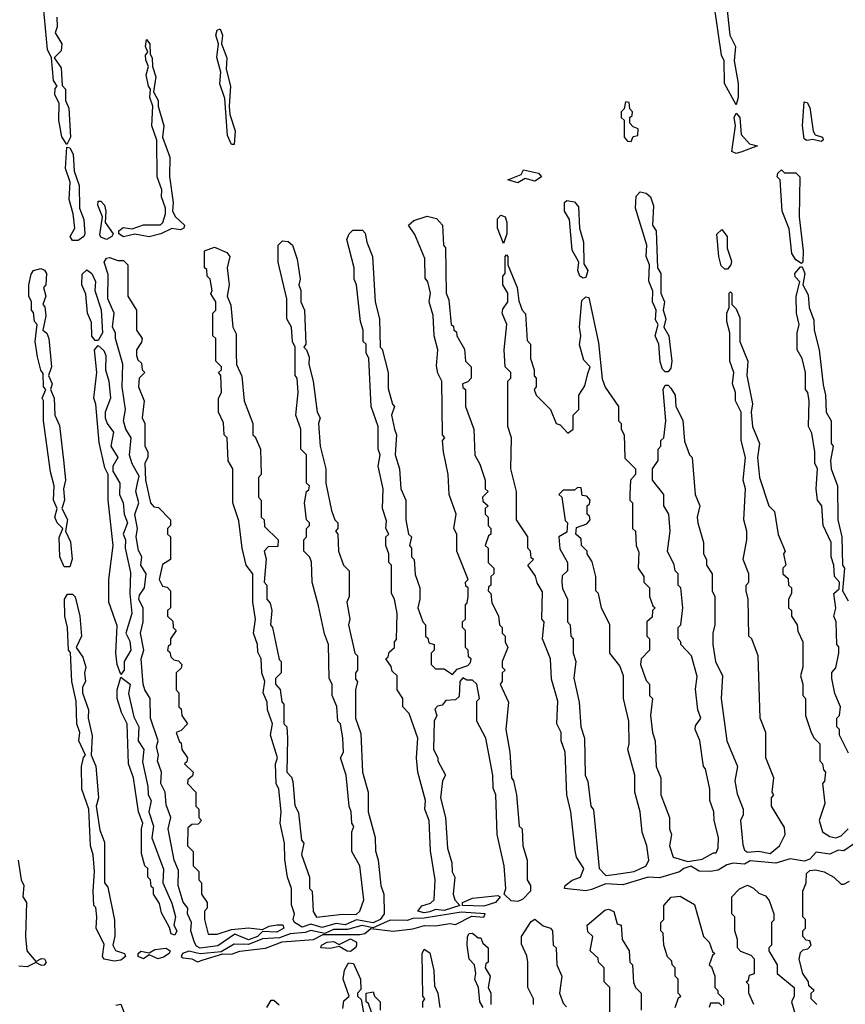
# Model space of a CAD drawing. Extents: x 2737310 to 2869991, y 870230 to 1012730.
# Tile 305 of 479: x 2787248 to 2790160, y 950606 to 954080. Entities that reach past the tile are written whole.
import ezdxf

# ---------------------------------------------------------------- set-up
doc = ezdxf.new("R2010")
doc.units = 0

msp = doc.modelspace()

# ---------------------------------------------------------------- linework, layer by layer
at = {"layer": '0CON02XD'}
for points in [[(2789775, 953780), (2789733.8, 953855), (2789732.5, 953935), (2789723.3, 953955), (2789698.8, 954125), (2789703.6, 954166.4), (2789715, 954180), (2789741.2, 954135), (2789752.5, 954025), (2789772.5, 953985), (2789767.5, 953935), (2789782.5, 953855), (2789782.5, 953805), (2789775, 953780)], [(2787415, 953640), (2787397, 953667), (2787386.7, 953725), (2787387.5, 953785), (2787372.5, 953815), (2787373, 953837), (2787380, 953845), (2787367.5, 953865), (2787360, 953945), (2787346.7, 953975), (2787332.5, 954125)], [(2787378.9, 954088.9), (2787380, 954055), (2787373.3, 954033.3), (2787396.9, 953995), (2787395, 953970), (2787370, 953945), (2787395, 953910), (2787398.3, 953848.3), (2787410, 953835), (2787410, 953795), (2787421.7, 953768.3), (2787428, 953665), (2787415, 953640)], [(2788005, 953640), (2787995, 953640), (2787981.7, 953671.7), (2787971.7, 953801.7), (2787954.2, 953854.2), (2787957.5, 953895), (2787943.9, 953946.1), (2787950, 953995), (2787940, 954025), (2787945, 954042.5), (2787955, 954047.5), (2787963.3, 954025), (2787960, 953995), (2787978.8, 953945), (2787976.7, 953905), (2787992, 953845), (2787987.5, 953775), (2787990, 953745), (2788008.3, 953688.3), (2788005, 953640)], [(2787615, 953313.8), (2787597.5, 953325), (2787597.5, 953335), (2787613.6, 953346.4), (2787645, 953342.5), (2787685, 953356.7), (2787745, 953356.7), (2787753.3, 953365), (2787762.5, 953395), (2787762.5, 953415), (2787748.8, 953455), (2787749.3, 953479.3), (2787733.3, 953525), (2787732.5, 953655), (2787713.8, 953705), (2787717.5, 953775), (2787707.5, 953805), (2787710, 953835), (2787702.5, 953845), (2787693.8, 953885), (2787702.5, 953915), (2787693, 953937), (2787692.5, 953955), (2787700, 953965), (2787692.5, 953985), (2787695, 954010), (2787707.5, 953995), (2787708.3, 953958.3), (2787716, 953946), (2787716.7, 953915), (2787728.3, 953878.3), (2787720, 953825), (2787736.7, 953795), (2787736.7, 953775), (2787756.2, 953705), (2787752.5, 953665), (2787777.5, 953595), (2787776.4, 953526.4), (2787790, 953435), (2787787.5, 953405), (2787797.5, 953385), (2787830, 953355), (2787827.5, 953345), (2787815, 953338), (2787785, 953343.8), (2787745.8, 953324.2), (2787705, 953314.2), (2787655, 953323.3), (2787615, 953313.8)], [(2789405, 953650), (2789411.7, 953668.3), (2789428.3, 953671.7), (2789430, 953695), (2789411.7, 953701.7), (2789400, 953715), (2789400, 953735), (2789408.3, 953741.7), (2789410, 953755), (2789400, 953765), (2789398.3, 953788.3), (2789385, 953790), (2789380, 953765), (2789370, 953755), (2789370, 953735), (2789380, 953725), (2789380, 953665), (2789391.7, 953651.7), (2789405, 953650)], [(2790075, 953650), (2790045, 953657.5), (2790023.9, 953653.9), (2790015, 953660), (2790008.8, 953705), (2790015, 953790), (2790025, 953787.5), (2790035, 953770), (2790046.7, 953686.7), (2790053.3, 953673.3), (2790080, 953665), (2790082.5, 953655), (2790075, 953650)], [(2789775, 953608), (2789760, 953615), (2789773.3, 953705), (2789767.5, 953735), (2789775, 953750), (2789787.5, 953735), (2789792.5, 953675), (2789821.7, 953641.7), (2789850, 953635), (2789795, 953614.2), (2789775, 953608)], [(2787435, 953301.2), (2787426.2, 953315), (2787442.5, 953345), (2787437.5, 953395), (2787423.3, 953445), (2787426.2, 953506.2), (2787410, 953555), (2787415, 953630), (2787425, 953627.5), (2787437.5, 953605), (2787440, 953545), (2787458.6, 953495), (2787458.8, 953415), (2787474.2, 953375), (2787478.1, 953325), (2787474, 953315), (2787455, 953301.4), (2787435, 953301.2)], [(2789005, 953504.3), (2788970, 953515), (2789016.7, 953533.3), (2789025, 953550), (2789078.1, 953538.1), (2789088.8, 953525), (2789065, 953510.8), (2789030.7, 953519.3), (2789005, 953504.3)], [(2790005, 953220), (2789985, 953232.5), (2789971.2, 953255), (2789961.7, 953341.7), (2789937.5, 953405), (2789930, 953515), (2789920, 953525), (2789921.7, 953538.3), (2789935, 953550), (2789945, 953540), (2789985, 953540), (2790000, 953525), (2789997.5, 953385), (2790011.2, 953265), (2790010, 953225), (2790005, 953220)], [(2789535, 952837.5), (2789525, 952837.5), (2789515, 952847.5), (2789507, 952873), (2789502.5, 952935), (2789490, 952965), (2789500, 953005), (2789490.7, 953020.7), (2789492.5, 953055), (2789480, 953085), (2789481.7, 953121.7), (2789467, 953157), (2789470, 953215), (2789457.5, 953245), (2789460, 953285), (2789420, 953415), (2789423, 953457), (2789437, 953473), (2789458.3, 953468.3), (2789472.5, 953455), (2789483, 953423), (2789480, 953355), (2789492.5, 953335), (2789497.5, 953205), (2789510, 953185), (2789510, 953115), (2789522.5, 953085), (2789517.5, 953055), (2789526.7, 953025), (2789520, 952995), (2789537.5, 952965), (2789548.8, 952875), (2789545, 952850), (2789535, 952837.5)], [(2787555, 953304.4), (2787535, 953312.5), (2787531.3, 953321.3), (2787540, 953385), (2787523.8, 953425), (2787525, 953440), (2787535, 953440), (2787547.5, 953425), (2787552.5, 953405), (2787550, 953365), (2787577.5, 953325), (2787573.8, 953315), (2787555, 953304.4)], [(2789235, 953167.5), (2789223.3, 953175), (2789216.7, 953195), (2789220, 953225), (2789197, 953267), (2789187.5, 953375), (2789170, 953405), (2789170, 953435), (2789178.3, 953441.7), (2789205, 953437.5), (2789219.3, 953419.3), (2789222.5, 953345), (2789236.7, 953295), (2789238.3, 953218.3), (2789252.5, 953195), (2789245, 953170), (2789235, 953167.5)], [(2788955, 953290), (2788933.3, 953345), (2788933, 953377), (2788945, 953390), (2788960, 953385), (2788966.7, 953365), (2788966.7, 953325), (2788955, 953290)], [(2788675, 950928.6), (2788652.5, 950935), (2788666.4, 950953.6), (2788697, 950963), (2788710, 950975), (2788713.3, 951045), (2788697, 951147), (2788692.5, 951255), (2788677.5, 951295), (2788680, 951325), (2788652.5, 951425), (2788647.5, 951475), (2788652.5, 951545), (2788621.7, 951631.7), (2788600, 951655), (2788600, 951685), (2788580, 951715), (2788580, 951765), (2788561.7, 951781.7), (2788558.3, 951798.3), (2788540, 951825), (2788548.3, 951831.7), (2788551.7, 951848.3), (2788570, 951865), (2788570, 951885), (2788577, 951893), (2788580, 951985), (2788570, 952035), (2788560, 952055), (2788560, 952155), (2788550, 952165), (2788550, 952195), (2788540, 952225), (2788540, 952255), (2788550, 952265), (2788540, 952285), (2788541.7, 952311.7), (2788527.5, 952355), (2788530, 952425), (2788512.5, 952505), (2788520, 952545), (2788512.5, 952565), (2788512.5, 952645), (2788487.5, 952715), (2788480, 952885), (2788470, 952905), (2788470, 952935), (2788460, 952945), (2788460, 952985), (2788450, 953015), (2788436.7, 953145), (2788427.5, 953165), (2788427.5, 953205), (2788402.5, 953305), (2788410, 953325), (2788423, 953337), (2788457, 953337), (2788467, 953327), (2788472.5, 953295), (2788492.5, 953245), (2788502.5, 953085), (2788517.5, 953025), (2788520, 952925), (2788527, 952917), (2788547.5, 952835), (2788548.3, 952778.3), (2788563, 952723), (2788570, 952715), (2788560, 952685), (2788570, 952635), (2788577.5, 952615), (2788572.5, 952545), (2788587.5, 952495), (2788592.5, 952425), (2788610, 952385), (2788610, 952315), (2788620, 952265), (2788630, 952255), (2788622.5, 952225), (2788630, 952215), (2788630, 952185), (2788640, 952175), (2788643, 952123), (2788660, 952075), (2788660, 952035), (2788652.5, 952005), (2788670, 951955), (2788680, 951945), (2788680, 951905), (2788688.3, 951898.3), (2788691.7, 951881.7), (2788710, 951875), (2788710, 951855), (2788700, 951845), (2788700, 951805), (2788715, 951790), (2788745, 951790), (2788775, 951770), (2788791.7, 951788.3), (2788828.3, 951801.7), (2788838.3, 951811.7), (2788840, 951825), (2788831.7, 951831.7), (2788830, 951855), (2788820, 951865), (2788820, 951925), (2788810, 951935), (2788810, 951955), (2788820, 951965), (2788820, 952015), (2788827, 952023), (2788830, 952045), (2788830, 952075), (2788821.7, 952081.7), (2788820, 952095), (2788830, 952105), (2788790, 952205), (2788790, 952265), (2788780, 952285), (2788787.5, 952335), (2788762.5, 952405), (2788760, 952475), (2788742.5, 952555), (2788740, 952595), (2788747.5, 952605), (2788740, 952615), (2788737.5, 952805), (2788723, 952833), (2788718.3, 952858.3), (2788722.5, 952915), (2788710, 952965), (2788706.4, 953036.4), (2788692.5, 953085), (2788697.5, 953115), (2788687.5, 953155), (2788678.3, 953168.3), (2788677, 953237), (2788641.7, 953321.7), (2788620, 953355), (2788638.3, 953371.7), (2788685, 953386.7), (2788718.3, 953378.3), (2788740, 953355), (2788742.5, 953285), (2788750, 953275), (2788752.5, 953115), (2788761.7, 953091.7), (2788770, 953005), (2788778.3, 952998.3), (2788780, 952985), (2788788.3, 952978.3), (2788790, 952965), (2788817, 952917), (2788820, 952875), (2788840, 952855), (2788840, 952815), (2788828.3, 952801.7), (2788810, 952795), (2788811.7, 952781.7), (2788820, 952775), (2788820, 952715), (2788850, 952635), (2788853, 952543), (2788871.7, 952511.7), (2788890, 952455), (2788890, 952425), (2788900, 952415), (2788880, 952395), (2788881.7, 952381.7), (2788900, 952365), (2788890, 952355), (2788890, 952335), (2788900, 952325), (2788900, 952295), (2788910, 952285), (2788910, 952265), (2788901.7, 952258.3), (2788890, 952225), (2788900, 952215), (2788900, 952165), (2788920, 952145), (2788920, 952125), (2788910, 952115), (2788910, 952085), (2788901.7, 952078.3), (2788900, 952065), (2788910, 952055), (2788913, 952023), (2788937, 951977), (2788940, 951945), (2788950, 951935), (2788950, 951915), (2788960, 951905), (2788960, 951885), (2788970, 951865), (2788950, 951815), (2788950, 951795), (2788960, 951785), (2788950, 951775), (2788950, 951745), (2788942.5, 951735), (2788971.7, 951671.7), (2788962.5, 951575), (2788977.5, 951495), (2788982.5, 951405), (2788990, 951395), (2789000, 951345), (2789010, 951235), (2789020, 951225), (2789023.3, 951165), (2789037.5, 951115), (2789037.5, 951045), (2789050, 951025), (2789050, 951005), (2789022.6, 950977.4), (2789005, 950969.1), (2788981.5, 950971.5), (2788956.7, 950995), (2788962.5, 951015), (2788956.7, 951095), (2788932.5, 951205), (2788927.5, 951345), (2788918.3, 951368.3), (2788917.5, 951415), (2788892.5, 951545), (2788860, 951605), (2788860, 951675), (2788870, 951685), (2788860, 951735), (2788845, 951750), (2788825, 951750), (2788811.7, 951758.3), (2788800, 951745), (2788798.3, 951691.7), (2788785, 951680), (2788751.7, 951678.3), (2788738.3, 951661.7), (2788721.7, 951658.3), (2788713, 951647), (2788720, 951625), (2788710, 951605), (2788707.5, 951505), (2788722.5, 951475), (2788722.5, 951465), (2788750, 951415), (2788740, 951395), (2788732.5, 951335), (2788750, 951265), (2788757, 951157), (2788772.5, 951105), (2788773.6, 951073.6), (2788782.5, 951055), (2788777.5, 950995), (2788783.3, 950975), (2788800, 950955), (2788745, 950937.3), (2788715, 950940), (2788695, 950932.2), (2788675, 950928.6)], [(2789745, 953200), (2789735, 953200), (2789721.7, 953211.7), (2789713.9, 953243.9), (2789707, 953323), (2789725, 953340), (2789743.8, 953315), (2789743.6, 953273.6), (2789758.3, 953228.3), (2789756.7, 953215), (2789745, 953200)], [(2788315, 950877.1), (2788275, 950889.2), (2788245, 950878.6), (2788217.5, 950895), (2788212.5, 950905), (2788217.5, 950925), (2788206.4, 950956.4), (2788207.5, 951015), (2788192.5, 951055), (2788183, 951117), (2788182.5, 951175), (2788166.7, 951245), (2788170, 951285), (2788162.5, 951365), (2788152.5, 951385), (2788150, 951455), (2788157.5, 951475), (2788132.5, 951555), (2788140, 951595), (2788122.5, 951645), (2788121.7, 951671.7), (2788107.5, 951705), (2788112.5, 951745), (2788102.5, 951775), (2788100, 951825), (2788088.3, 951848.3), (2788087.5, 951875), (2788072.5, 951915), (2788080, 951965), (2788070, 952025), (2788070, 952125), (2788047.5, 952155), (2788032.5, 952215), (2788021.7, 952311.7), (2788000, 952375), (2788000, 952495), (2787983, 952523), (2787980, 952605), (2787970, 952615), (2787967, 952657), (2787950, 952695), (2787950, 952745), (2787960, 952765), (2787957.5, 952825), (2787950, 952835), (2787960, 952845), (2787960, 952855), (2787940, 952875), (2787940, 952955), (2787930, 952965), (2787930, 953045), (2787940, 953055), (2787940, 953085), (2787923, 953113), (2787927.5, 953125), (2787920, 953165), (2787910, 953175), (2787908.3, 953198.3), (2787900, 953205), (2787900, 953265), (2787935, 953277.5), (2787978.3, 953258.3), (2787990, 953245), (2787980, 953205), (2787987.5, 953145), (2787980, 953105), (2787993, 953073), (2788000, 952995), (2788011.7, 952971.7), (2788011.7, 952901.7), (2788013, 952863), (2788031.7, 952821.7), (2788040, 952735), (2788070, 952655), (2788070, 952615), (2788078.3, 952608.3), (2788097.5, 952565), (2788100, 952475), (2788090, 952465), (2788090, 952395), (2788100, 952385), (2788100, 952325), (2788110, 952315), (2788111.7, 952291.7), (2788160, 952245), (2788158.3, 952221.7), (2788125, 952220), (2788110, 952205), (2788117.5, 952177.5), (2788110, 952095), (2788120, 952085), (2788120, 952035), (2788131.7, 952021.7), (2788137.5, 951995), (2788132.5, 951945), (2788140, 951935), (2788163, 951823), (2788170, 951815), (2788170, 951775), (2788150, 951755), (2788150, 951735), (2788167, 951717), (2788173, 951673), (2788180, 951665), (2788180, 951595), (2788190, 951585), (2788192.5, 951545), (2788190, 951425), (2788207, 951407), (2788211.7, 951391.7), (2788218.3, 951308.3), (2788231.7, 951281.7), (2788242.5, 951185), (2788250, 951175), (2788242.5, 951135), (2788270, 951055), (2788270, 951015), (2788280, 951005), (2788283, 950933), (2788295, 950913.8), (2788386.4, 950923.6), (2788435, 950922.5), (2788447.5, 950935), (2788462.5, 950975), (2788447.5, 951095), (2788420, 951145), (2788420, 951215), (2788427, 951233), (2788420, 951245), (2788417.5, 951285), (2788410, 951305), (2788400, 951415), (2788380, 951475), (2788390, 951495), (2788387.5, 951545), (2788380, 951595), (2788370, 951605), (2788367, 951657), (2788350, 951695), (2788350, 951735), (2788340, 951755), (2788337.5, 951875), (2788323, 951913), (2788301.7, 952011.7), (2788280, 952095), (2788277, 952167), (2788270, 952185), (2788250, 952205), (2788250, 952245), (2788260, 952255), (2788260, 952285), (2788270, 952295), (2788270, 952305), (2788260, 952315), (2788252.5, 952375), (2788260, 952415), (2788268.3, 952421.7), (2788270, 952435), (2788260, 952445), (2788260, 952545), (2788240, 952565), (2788240, 952635), (2788222.5, 952685), (2788230, 952765), (2788227.5, 952815), (2788220, 952825), (2788220, 952925), (2788210, 952945), (2788207.5, 952995), (2788190, 953025), (2788190, 953095), (2788160, 953225), (2788160, 953285), (2788175, 953300), (2788195, 953297.5), (2788210, 953285), (2788227.5, 953235), (2788237.5, 953165), (2788232.5, 953145), (2788240, 953125), (2788240, 953085), (2788252.5, 953055), (2788257.5, 952935), (2788250, 952925), (2788260, 952915), (2788269.3, 952889.3), (2788267.5, 952865), (2788283.3, 952805), (2788297.5, 952695), (2788307.5, 952675), (2788302.5, 952655), (2788307.5, 952575), (2788327.5, 952495), (2788327.5, 952445), (2788348.3, 952348.3), (2788360, 952315), (2788370, 952305), (2788370, 952285), (2788362.5, 952275), (2788370, 952265), (2788372.5, 952205), (2788390, 952155), (2788410, 952135), (2788410, 952045), (2788402.5, 952025), (2788412.5, 951965), (2788407.5, 951945), (2788430, 951845), (2788440, 951835), (2788440, 951785), (2788432.5, 951775), (2788433, 951753), (2788440, 951745), (2788432.5, 951715), (2788432.5, 951615), (2788451.7, 951561.7), (2788457.5, 951425), (2788477.5, 951355), (2788477.5, 951285), (2788502.5, 951195), (2788503, 951147), (2788512.5, 951115), (2788522.5, 951025), (2788532.5, 950995), (2788534.2, 950925), (2788519.4, 950905), (2788495, 950893.9), (2788435.8, 950904.2), (2788395.8, 950885.8), (2788365, 950890.6), (2788335, 950882.7), (2788315, 950877.1)], [(2789245, 951006.4), (2789170, 951015), (2789172.5, 951025), (2789196.4, 951043.6), (2789226.2, 951055), (2789237.5, 951085), (2789212.5, 951125), (2789207, 951147), (2789192.5, 951285), (2789177.5, 951345), (2789172.5, 951495), (2789157.5, 951535), (2789157.5, 951565), (2789142.5, 951595), (2789146.7, 951675), (2789123.6, 951753.6), (2789120, 951825), (2789092.5, 951895), (2789097.5, 951955), (2789090, 951965), (2789091.7, 952061.7), (2789073, 952093), (2789067, 952117), (2789040, 952155), (2789060, 952175), (2789051.7, 952181.7), (2789050, 952205), (2789040, 952215), (2789040, 952255), (2789000, 952315), (2789000, 952415), (2788980, 952495), (2788982.5, 952605), (2788970, 952645), (2788970, 952805), (2788980, 952815), (2788980, 952835), (2788960, 952855), (2788957.5, 952915), (2788966.7, 953005), (2788950, 953045), (2788951.7, 953058.3), (2788970, 953085), (2788970, 953115), (2788952.5, 953145), (2788952.5, 953175), (2788960, 953185), (2788960, 953245), (2788965, 953250), (2788970, 953245), (2788970, 953215), (2789003.3, 953135), (2789008.3, 953088.3), (2789020, 953055), (2789031.7, 953041.7), (2789038.3, 952948.3), (2789050, 952935), (2789050, 952885), (2789062.5, 952845), (2789063, 952823), (2789070, 952815), (2789070, 952785), (2789062.5, 952775), (2789070, 952755), (2789120, 952705), (2789140, 952655), (2789155, 952650), (2789181.7, 952621.7), (2789200, 952635), (2789200, 952685), (2789220, 952705), (2789220, 952755), (2789241.7, 952788.3), (2789251.7, 952831.7), (2789260, 952855), (2789238.3, 952878.3), (2789223, 952933), (2789227.5, 952965), (2789222.5, 952995), (2789230.7, 953089.3), (2789245, 953102.5), (2789255, 953100), (2789289.3, 952939.3), (2789303, 952813), (2789313, 952783), (2789360, 952715), (2789360, 952665), (2789370, 952655), (2789370, 952635), (2789380, 952615), (2789383, 952533), (2789420, 952495), (2789420, 952475), (2789402.5, 952455), (2789400, 952405), (2789400, 952385), (2789410, 952375), (2789410, 952285), (2789420, 952275), (2789422.5, 952225), (2789431.7, 952201.7), (2789430, 952145), (2789450, 952115), (2789450, 952095), (2789470, 952075), (2789470, 952045), (2789481.7, 952011.7), (2789490, 952005), (2789480, 951995), (2789478.3, 951971.7), (2789460, 951955), (2789460, 951905), (2789470, 951895), (2789470, 951855), (2789440, 951825), (2789437.5, 951805), (2789458.3, 951748.3), (2789470, 951735), (2789470, 951695), (2789480, 951685), (2789472.5, 951625), (2789480, 951565), (2789490, 951535), (2789492.5, 951445), (2789510, 951405), (2789510, 951345), (2789540, 951265), (2789540, 951225), (2789547.5, 951205), (2789540, 951165), (2789552.5, 951125), (2789605, 951110), (2789655, 951117.5), (2789695, 951140), (2789705, 951140), (2789711.7, 951158.3), (2789712.5, 951195), (2789697.5, 951255), (2789696.7, 951285), (2789682.5, 951325), (2789682.5, 951365), (2789667, 951437), (2789660, 951445), (2789647, 951537), (2789630, 951575), (2789631.7, 951588.3), (2789650, 951615), (2789640, 951645), (2789631.7, 951718.3), (2789637, 951763), (2789617.5, 951835), (2789580, 951875), (2789580, 951885), (2789570, 951895), (2789570, 951935), (2789580, 951945), (2789587.5, 952005), (2789580, 952075), (2789570, 952085), (2789570, 952125), (2789560, 952135), (2789557, 952157), (2789532.5, 952205), (2789542.5, 952275), (2789537.5, 952335), (2789520, 952365), (2789520, 952405), (2789480, 952455), (2789480, 952495), (2789500, 952525), (2789500, 952565), (2789510, 952575), (2789510, 952595), (2789520, 952605), (2789526.7, 952665), (2789517.5, 952775), (2789525, 952790), (2789535, 952790), (2789545, 952780), (2789560, 952755), (2789562.5, 952715), (2789587, 952667), (2789593, 952593), (2789610, 952545), (2789620, 952535), (2789630, 952405), (2789647.5, 952365), (2789637.5, 952325), (2789640, 952305), (2789660, 952235), (2789660, 952195), (2789670, 952175), (2789670, 952155), (2789690, 952125), (2789690, 952065), (2789700, 952045), (2789700, 951945), (2789692.5, 951915), (2789692.5, 951875), (2789702.5, 951815), (2789727.5, 951765), (2789722.5, 951685), (2789742.5, 951535), (2789780, 951445), (2789770, 951395), (2789778.3, 951348.3), (2789800, 951295), (2789800, 951275), (2789790, 951255), (2789798.3, 951168.3), (2789805, 951150), (2789815, 951142.5), (2789855, 951146.2), (2789895, 951137.5), (2789927.5, 951165), (2789947.5, 951205), (2789945, 951230), (2789900, 951305), (2789900, 951335), (2789907.5, 951345), (2789902.5, 951355), (2789907.5, 951405), (2789898.3, 951428.3), (2789880, 951475), (2789880, 951565), (2789860, 951615), (2789852.5, 951835), (2789830, 951895), (2789820, 951905), (2789817.5, 952035), (2789810, 952065), (2789810, 952085), (2789820, 952095), (2789820, 952125), (2789800, 952175), (2789812.5, 952245), (2789812.5, 952275), (2789802.5, 952315), (2789807.5, 952425), (2789800, 952455), (2789807.5, 952535), (2789793.3, 952595), (2789792.5, 952695), (2789772.5, 952735), (2789772.5, 952765), (2789762.5, 952795), (2789766.7, 952835), (2789752.5, 952875), (2789752.5, 952975), (2789742.5, 953015), (2789742.5, 953045), (2789750, 953065), (2789750, 953115), (2789755, 953120), (2789760, 953115), (2789760, 953075), (2789775, 953060), (2789788.3, 953028.3), (2789787.5, 952945), (2789816.7, 952875), (2789812.5, 952825), (2789832.5, 952725), (2789827.5, 952695), (2789832.5, 952645), (2789857.5, 952585), (2789850, 952535), (2789857.5, 952465), (2789890, 952365), (2789910, 952345), (2789923, 952263), (2789947.5, 952205), (2789942.5, 952195), (2789950, 952155), (2789940, 952145), (2789940, 952125), (2789958.3, 952108.3), (2789960, 952085), (2789970, 952075), (2789970, 952055), (2789960, 952035), (2789960, 952005), (2789970, 951995), (2789970, 951975), (2789990, 951945), (2789993, 951923), (2790010, 951885), (2790010, 951795), (2790002.5, 951765), (2790010, 951735), (2790010, 951695), (2790020, 951685), (2790020, 951625), (2790040, 951565), (2790050, 951545), (2790070, 951525), (2790070, 951465), (2790080, 951455), (2790083, 951433), (2790090, 951425), (2790087, 951393), (2790080, 951385), (2790087.5, 951315), (2790067.5, 951255), (2790080, 951215), (2790105, 951197.5), (2790126.7, 951193.3), (2790145, 951200), (2790170, 951225)], [(2787885, 950804.5), (2787871.5, 950811.5), (2787864.5, 950824.5), (2787851.4, 950865), (2787854, 950895), (2787840, 950925), (2787841.2, 950945), (2787825, 950966.7), (2787806.9, 951025), (2787808.3, 951078.3), (2787792.9, 951115), (2787771.9, 951225), (2787781.2, 951265), (2787765, 951310), (2787761.2, 951355), (2787746, 951385), (2787748.8, 951425), (2787734.3, 951465), (2787737.5, 951485), (2787730.8, 951515), (2787736.2, 951535), (2787709.2, 951615), (2787708.8, 951685), (2787689.2, 951715), (2787684.3, 951735), (2787677.1, 951825), (2787686.2, 951855), (2787674.2, 951915), (2787684, 951955), (2787683.6, 952003.6), (2787668.6, 952035), (2787670.9, 952049.1), (2787688.8, 952075), (2787693.8, 952125), (2787676, 952155), (2787678.8, 952185), (2787667.3, 952207.3), (2787659.2, 952255), (2787664, 952285), (2787654.1, 952334.1), (2787668.8, 952375), (2787657.5, 952415), (2787664.2, 952445), (2787669.3, 952469.3), (2787645, 952512.5), (2787636.1, 952543.9), (2787641.2, 952605), (2787622.5, 952635), (2787614, 952665), (2787621.2, 952705), (2787609.2, 952785), (2787612.5, 952865), (2787585.8, 952955), (2787586, 952975), (2787575.8, 952995), (2787582, 953045), (2787559.2, 953095), (2787560.7, 953180.7), (2787546.2, 953225), (2787555, 953238.8), (2787565, 953241.2), (2787595, 953230), (2787615, 953230), (2787630, 953215), (2787630, 953105), (2787660, 953055), (2787660, 952985), (2787680, 952955), (2787678.3, 952941.7), (2787660, 952915), (2787660, 952895), (2787665, 952880), (2787678.3, 952868.3), (2787680, 952845), (2787690, 952835), (2787670, 952815), (2787667.5, 952785), (2787687.5, 952735), (2787680, 952675), (2787690, 952655), (2787690, 952575), (2787700, 952555), (2787700, 952535), (2787690, 952515), (2787692.5, 952455), (2787710, 952375), (2787721.7, 952361.7), (2787738.3, 952358.3), (2787780, 952315), (2787780, 952295), (2787770, 952285), (2787770, 952265), (2787780, 952255), (2787780, 952175), (2787751.7, 952158.3), (2787740, 952105), (2787751.7, 952081.7), (2787768.3, 952078.3), (2787780, 952065), (2787780, 952005), (2787770, 951995), (2787770, 951975), (2787788.3, 951958.3), (2787790, 951935), (2787800, 951925), (2787780, 951895), (2787780, 951875), (2787771.7, 951868.3), (2787770, 951855), (2787778.3, 951848.3), (2787781.7, 951831.7), (2787791.7, 951821.7), (2787808.3, 951818.3), (2787820, 951805), (2787818.3, 951791.7), (2787800, 951775), (2787800, 951715), (2787810, 951705), (2787810, 951655), (2787818.3, 951648.3), (2787820, 951625), (2787840, 951595), (2787818.3, 951571.7), (2787800, 951565), (2787811.7, 951531.7), (2787818.3, 951528.3), (2787820, 951505), (2787840, 951475), (2787838.3, 951461.7), (2787830, 951455), (2787860, 951425), (2787858.3, 951411.7), (2787841.7, 951398.3), (2787840, 951385), (2787870, 951355), (2787870, 951305), (2787880, 951295), (2787880, 951265), (2787890, 951255), (2787878.3, 951241.7), (2787855, 951240), (2787841.7, 951228.3), (2787840, 951165), (2787860, 951145), (2787860, 951095), (2787880, 951075), (2787880, 951045), (2787890, 951035), (2787890, 950995), (2787910, 950965), (2787910, 950945), (2787900, 950935), (2787900, 950905), (2787913.3, 950853.3), (2787945, 950853.8), (2787995, 950870), (2788055, 950876.2), (2788105, 950870), (2788128.3, 950881.7), (2788156.1, 950886.1), (2788176.2, 950886.2), (2788180, 950875), (2788155, 950860.6), (2788105, 950863.3), (2788087.1, 950845), (2788055, 950833.2), (2788007, 950853), (2787947.6, 950812.4), (2787885, 950804.5)], [(2787425, 952150), (2787405, 952150), (2787390, 952185), (2787387, 952253), (2787400, 952285), (2787380, 952305), (2787372.5, 952325), (2787380, 952355), (2787367.5, 952385), (2787370, 952435), (2787357.5, 952485), (2787332.5, 952665), (2787332.5, 952735), (2787327.5, 952745), (2787340, 952775), (2787332.5, 952785), (2787331.7, 952831.7), (2787323, 952843), (2787310.7, 952890.7), (2787302.5, 952945), (2787310, 953005), (2787300, 953015), (2787297, 953047), (2787290, 953055), (2787290, 953085), (2787280, 953105), (2787280, 953145), (2787288.3, 953181.7), (2787297.5, 953195), (2787322.5, 953202.5), (2787336.4, 953196.4), (2787342.5, 953185), (2787340, 953145), (2787332.5, 953135), (2787340, 953105), (2787330, 953075), (2787337, 953067), (2787340, 953035), (2787330, 952985), (2787343.6, 952973.6), (2787351.2, 952955), (2787360, 952855), (2787350, 952825), (2787362.5, 952795), (2787357.5, 952775), (2787370, 952745), (2787372.5, 952685), (2787388.3, 952648.3), (2787403.8, 952515), (2787410, 952455), (2787403.3, 952425), (2787406.7, 952385), (2787397.5, 952355), (2787416.4, 952316.4), (2787410, 952275), (2787427.7, 952237.7), (2787433.6, 952176.4), (2787425, 952150)], [(2787525, 952947.5), (2787515, 952947.5), (2787503, 952963), (2787501.7, 953011.7), (2787487.5, 953045), (2787481.7, 953111.7), (2787467.5, 953145), (2787468.3, 953181.7), (2787485, 953197.5), (2787502.5, 953185), (2787515.7, 953155.7), (2787513.3, 953125), (2787535.9, 953055.9), (2787540, 952975), (2787525, 952947.5)], [(2790171.7, 951491.7), (2790140, 951555), (2790140, 951575), (2790130, 951585), (2790130, 951615), (2790140, 951625), (2790142.5, 951655), (2790123, 951703), (2790112.5, 951755), (2790113, 951777), (2790127, 951793), (2790137.5, 951845), (2790137.5, 951867.5), (2790130, 951875), (2790127.5, 951955), (2790120, 951975), (2790126.7, 952003.3), (2790120, 952055), (2790138.3, 952071.7), (2790140, 952095), (2790122.5, 952115), (2790120, 952155), (2790110, 952185), (2790110, 952235), (2790082.5, 952295), (2790077.5, 952365), (2790062.5, 952385), (2790057.5, 952425), (2790062.5, 952495), (2790052.5, 952515), (2790052.5, 952555), (2790041.7, 952621.7), (2790030, 952645), (2790032.5, 952735), (2790027.5, 952765), (2790020, 952775), (2790020, 952835), (2790007.5, 952885), (2789990, 952915), (2789990, 952975), (2789997.5, 953005), (2789987.5, 953045), (2789986.7, 953105), (2790000, 953155), (2789983, 953173), (2789982.5, 953185), (2790001.7, 953208.3), (2790008.3, 953208.3), (2790017.5, 953185), (2790010, 953145), (2790029.3, 953109.3), (2790032.5, 953065), (2790049.3, 953019.3), (2790050, 952985), (2790067.5, 952915), (2790081.7, 952791.7), (2790090, 952755), (2790092.5, 952695), (2790110, 952665), (2790110, 952585), (2790117.5, 952575), (2790107.5, 952525), (2790110, 952495), (2790132.5, 952435), (2790133.3, 952315), (2790147.5, 952255), (2790150, 952155), (2790157.5, 952145), (2790150, 952065), (2790170, 952030)], [(2787605, 951770), (2787592.5, 951805), (2787587.5, 951845), (2787591.7, 951941.7), (2787562.5, 952025), (2787562.5, 952105), (2787577.5, 952225), (2787560, 952385), (2787560, 952475), (2787548.3, 952498.3), (2787528.3, 952588.3), (2787517, 952723), (2787510, 952745), (2787520, 952835), (2787512.5, 952915), (2787525, 952930), (2787545, 952913.3), (2787552, 952895), (2787551.2, 952845), (2787562.5, 952805), (2787568.6, 952745), (2787550, 952695), (2787550, 952675), (2787556.7, 952655), (2787578.6, 952625), (2787570, 952575), (2787594.2, 952535), (2787576.7, 952505), (2787577, 952487), (2787601.2, 952445), (2787600, 952405), (2787613.8, 952375), (2787616.7, 952335), (2787628, 952305), (2787613.3, 952265), (2787622, 952245), (2787620, 952215), (2787639.5, 952129.5), (2787636.2, 952055), (2787644.2, 951985), (2787622.5, 951915), (2787636.8, 951886.8), (2787640, 951855), (2787616.7, 951815), (2787616.7, 951785), (2787605, 951770)], [(2789315, 951060), (2789345, 951063.8), (2789415.8, 951074.2), (2789457.5, 951095), (2789467.5, 951115), (2789460, 951165), (2789443.6, 951213.6), (2789436.7, 951285), (2789417.5, 951355), (2789417.5, 951415), (2789392.5, 951505), (2789397.5, 951525), (2789396.7, 951605), (2789377.5, 951685), (2789377.5, 951765), (2789365, 951800), (2789330, 951845), (2789330, 951945), (2789300, 952005), (2789290, 952055), (2789280, 952065), (2789280, 952115), (2789267, 952167), (2789250, 952195), (2789250, 952205), (2789230, 952225), (2789228.3, 952248.3), (2789210, 952265), (2789211.7, 952288.3), (2789248.3, 952301.7), (2789260, 952315), (2789258.3, 952328.3), (2789250, 952335), (2789250, 952365), (2789258.3, 952371.7), (2789260, 952385), (2789248.3, 952398.3), (2789231.7, 952401.7), (2789228.3, 952428.3), (2789215, 952430), (2789205, 952420), (2789165, 952420), (2789150, 952405), (2789160, 952395), (2789172.5, 952312.5), (2789180, 952305), (2789178.3, 952271.7), (2789150, 952255), (2789153, 952213), (2789180, 952165), (2789180, 952135), (2789161.7, 952118.3), (2789160, 952095), (2789163, 952073), (2789180, 952035), (2789180, 951955), (2789190, 951945), (2789192.5, 951905), (2789200, 951895), (2789200, 951845), (2789210, 951815), (2789203, 951757), (2789221.7, 951671.7), (2789227.5, 951585), (2789240, 951545), (2789242.5, 951415), (2789251.7, 951391.7), (2789262.5, 951305), (2789271.7, 951291.7), (2789292.5, 951085), (2789315, 951060)], [(2787582.1, 950757.9), (2787545.7, 950765.7), (2787540, 950775), (2787546.4, 950816.4), (2787517.5, 950875), (2787520, 950915), (2787517, 950947), (2787510, 950955), (2787507.5, 951005), (2787512.5, 951075), (2787507, 951133), (2787497.5, 951165), (2787492.5, 951295), (2787467.5, 951365), (2787466.7, 951445), (2787473, 951477), (2787480, 951485), (2787457.5, 951535), (2787460, 951565), (2787450, 951595), (2787447.5, 951675), (2787432.5, 951745), (2787427.5, 951847.5), (2787420, 951855), (2787417.5, 951935), (2787407.5, 951975), (2787406.7, 952035), (2787417.5, 952052.5), (2787435, 952052.5), (2787443.8, 952043.8), (2787460, 951975), (2787466.2, 951905), (2787447.5, 951865), (2787471.2, 951831.2), (2787481.2, 951795), (2787476.7, 951775), (2787480, 951745), (2787470, 951725), (2787470, 951705), (2787491.2, 951645), (2787490, 951615), (2787503.6, 951553.6), (2787500, 951485), (2787516.4, 951446.4), (2787526.7, 951335), (2787517.5, 951305), (2787530.7, 951220.7), (2787547.7, 951177.7), (2787547.5, 951035), (2787559.3, 951019.3), (2787583, 950903), (2787583.6, 950846.4), (2787576.7, 950815), (2787586.1, 950796.1), (2787617.5, 950785), (2787621.2, 950775), (2787605, 950762.2), (2787582.1, 950757.9)], [(2787795, 950850), (2787782.5, 950855), (2787777, 950877), (2787748.3, 950928.3), (2787741.7, 950961.7), (2787720, 950995), (2787720, 951015), (2787711.7, 951021.7), (2787710, 951045), (2787700, 951055), (2787700, 951085), (2787690, 951095), (2787678.3, 951138.3), (2787677.5, 951225), (2787682.5, 951245), (2787667.5, 951285), (2787650, 951405), (2787632.5, 951455), (2787627.5, 951595), (2787607.5, 951635), (2787592.5, 951685), (2787592.5, 951715), (2787605, 951760), (2787637.5, 951735), (2787632.3, 951702.3), (2787650.7, 951620.7), (2787668.8, 951585), (2787666.7, 951535), (2787686.2, 951505), (2787681.7, 951461.7), (2787700.8, 951375), (2787702, 951345), (2787712.5, 951325), (2787703.3, 951285), (2787720.6, 951235), (2787713.8, 951193.8), (2787755, 951082.5), (2787753.3, 951035), (2787785, 950962.5), (2787798, 950915), (2787792.5, 950885), (2787802.5, 950865), (2787795, 950850)], [(2790188.8, 951171.2), (2790155, 951148), (2790135, 951150), (2790105, 951135.6), (2790057.7, 951142.3), (2790035, 951118.6), (2790015, 951111.4), (2789965, 951118.9), (2789915, 951103.5), (2789825, 951112), (2789805, 951100.8), (2789765, 951104.3), (2789742.1, 951097.9), (2789711.1, 951078.9), (2789685, 951074.5), (2789645, 951075.8), (2789615, 951093.3), (2789590, 951085), (2789575, 951073.1), (2789505, 951052.7), (2789465, 951054.4), (2789375, 951027.8), (2789315, 951031.2), (2789265, 951010.5), (2789245, 951006.4)], [(2787242.5, 951115), (2787253.3, 951045), (2787262.5, 951025), (2787260, 950985), (2787272.5, 950965), (2787268.8, 950845), (2787273.3, 950795), (2787305, 950757.5), (2787325, 950768), (2787335.8, 950765.8), (2787341.2, 950755), (2787335, 950744.2), (2787325, 950742.5), (2787305, 950753.3), (2787275, 950738.5), (2787245, 950740)], [(2790060, 950605), (2790040, 950625), (2790040, 950645), (2790050, 950655), (2790031.7, 950671.7), (2790030, 950685), (2790010, 950715), (2789997.5, 950765), (2790001.7, 950788.3), (2790011.7, 950798.3), (2790028.3, 950801.7), (2790040, 950815), (2790035, 950830), (2790021.7, 950831.7), (2790010, 950845), (2790010, 950865), (2790020, 950875), (2790020, 950905), (2790010, 950915), (2790010, 951005), (2790022.5, 951035), (2790023, 951067), (2790035, 951077.5), (2790055, 951080), (2790085, 951073.3), (2790120, 951055), (2790145, 951030), (2790155, 951030), (2790175, 951040)], [(2789837.5, 950605), (2789820, 950645), (2789820, 950675), (2789810, 950685), (2789818.3, 950691.7), (2789821.7, 950708.3), (2789840, 950715), (2789840, 950765), (2789828.3, 950778.3), (2789791.7, 950791.7), (2789780, 950805), (2789780, 950835), (2789770, 950865), (2789770, 950915), (2789760, 950925), (2789760, 950985), (2789787, 951013), (2789815, 951026.2), (2789836.1, 951016.1), (2789855, 950997.5), (2789878.3, 950988.3), (2789891.7, 950971.7), (2789907.5, 950925), (2789907.5, 950902.5), (2789900, 950895), (2789900, 950815), (2789890, 950805), (2789890, 950795), (2789920, 950745), (2789920, 950715), (2789980, 950665), (2789980, 950635), (2789970, 950615), (2789982.5, 950575)], [(2788885, 950951.9), (2788810, 950955), (2788810, 950965), (2788845, 950980), (2788935, 950990), (2788942.5, 950985), (2788926, 950965), (2788885, 950951.9)], [(2789560, 950595), (2789571.7, 950628.3), (2789580, 950635), (2789570, 950645), (2789570, 950695), (2789560, 950705), (2789560, 950735), (2789550, 950745), (2789548.3, 950758.3), (2789533, 950773), (2789520, 950815), (2789517.5, 950857.5), (2789510, 950865), (2789510, 950895), (2789520, 950905), (2789520, 950955), (2789546.4, 950983.6), (2789577.7, 950987.7), (2789628.3, 950958.3), (2789660, 950845), (2789680, 950825), (2789691.7, 950791.7), (2789700, 950785), (2789691.7, 950778.3), (2789680, 950745), (2789688.3, 950738.3), (2789700, 950705), (2789700, 950665), (2789710, 950655), (2789710, 950645), (2789730, 950625), (2789730, 950605)], [(2787875, 950756.2), (2787895, 950762.9), (2787965, 950783.8), (2787995, 950782.5), (2788025, 950793.3), (2788115, 950804.3), (2788174.1, 950825.9), (2788285, 950834.4), (2788318.3, 950851.7), (2788447.9, 950852.1), (2788465, 950855.8), (2788487, 950873), (2788565, 950864.4), (2788635, 950872.2), (2788676.2, 950883.8), (2788715, 950882.9), (2788765, 950891.4), (2788785, 950888), (2788843, 950917), (2788885, 950913.3), (2788890, 950925), (2788805, 950931.1), (2788675, 950910), (2788635, 950908.9), (2788615, 950901.1), (2788555, 950903.1), (2788495, 950875.6), (2788455, 950884.3), (2788405, 950869.4), (2788355, 950870), (2788324.2, 950855.8), (2788275, 950866.5), (2788255, 950858.9), (2788202.5, 950855), (2788165, 950840.8), (2788105, 950836.4), (2788055, 950816.5), (2788005, 950818.1), (2787959.3, 950790.7), (2787885, 950784), (2787845, 950793.3), (2787822.5, 950785), (2787817.5, 950775), (2787825, 950770), (2787855, 950766.7), (2787875, 950756.2)], [(2789330, 950535), (2789330, 950665), (2789310, 950685), (2789310, 950735), (2789290, 950755), (2789288.3, 950768.3), (2789260, 950795), (2789270, 950845), (2789251.7, 950861.7), (2789250, 950885), (2789311.7, 950938.3), (2789325, 950941.2), (2789343.6, 950933.6), (2789355, 950890), (2789370, 950885), (2789372.5, 950835), (2789397.5, 950795), (2789400, 950755), (2789410, 950745), (2789413, 950683), (2789420, 950665), (2789440, 950645), (2789440, 950585)], [(2789060, 950605), (2789060, 950625), (2789040, 950665), (2789040, 950755), (2789037, 950777), (2789018.3, 950818.3), (2789017.5, 950845), (2789051.7, 950898.3), (2789065, 950906.7), (2789095, 950882.5), (2789120, 950875), (2789127.5, 950865), (2789130, 950815), (2789140, 950805), (2789142.5, 950745), (2789160, 950705), (2789152.5, 950645), (2789165, 950610), (2789177, 950597)], [(2788826.7, 950815), (2788827.5, 950845), (2788834, 950856), (2788845, 950856.7), (2788865, 950840), (2788875, 950840), (2788881.7, 950821.7), (2788900, 950805), (2788900, 950755), (2788891.7, 950748.3), (2788890, 950735), (2788907.5, 950705), (2788900, 950665), (2788910, 950645), (2788910, 950605)], [(2788415, 950792.5), (2788403, 950793), (2788375, 950810), (2788343, 950803), (2788310, 950805), (2788312.5, 950815), (2788332.5, 950825), (2788355, 950827.1), (2788375, 950817.5), (2788415, 950837.1), (2788436.2, 950825), (2788436.7, 950815), (2788433.9, 950806.1), (2788415, 950792.5)], [(2787735, 950765.8), (2787705, 950780), (2787685, 950766.2), (2787666.7, 950775), (2787666.7, 950785), (2787675, 950793.3), (2787705, 950787.5), (2787725, 950798.8), (2787765, 950803.8), (2787778.8, 950795), (2787776, 950785), (2787755, 950772.5), (2787735, 950765.8)], [(2788670, 950595), (2788670, 950615), (2788677.5, 950625), (2788670, 950635), (2788667.5, 950785), (2788675, 950800), (2788695, 950787.5), (2788708.8, 950725), (2788710.7, 950670.7), (2788722.5, 950645), (2788730, 950595)], [(2788882.5, 950595), (2788871.2, 950615), (2788866.7, 950665), (2788853.6, 950693.6), (2788857.5, 950715), (2788852.5, 950745), (2788833.3, 950765), (2788826.7, 950815)], [(2788388.3, 950591.7), (2788391.7, 950618.3), (2788410, 950635), (2788388.8, 950695), (2788393.6, 950726.4), (2788408.3, 950751.7), (2788425, 950750), (2788450, 950695), (2788451.7, 950658.3), (2788440, 950645), (2788440, 950635), (2788452.5, 950622.5), (2788463, 950563)], [(2788490, 950575), (2788478.3, 950608.3), (2788470, 950615), (2788470, 950645), (2788495, 950650), (2788500, 950635), (2788520, 950615), (2788520, 950585)], [(2788120, 950595), (2788135, 950620), (2788145, 950620), (2788163.6, 950603.6)], [(2789725, 950600), (2789715, 950610), (2789685, 950610), (2789680, 950595)], [(2787587, 950603), (2787605, 950606.7), (2787640, 950515)]]:
    msp.add_lwpolyline(points, dxfattribs=at)

doc.saveas('drawing.dxf')
